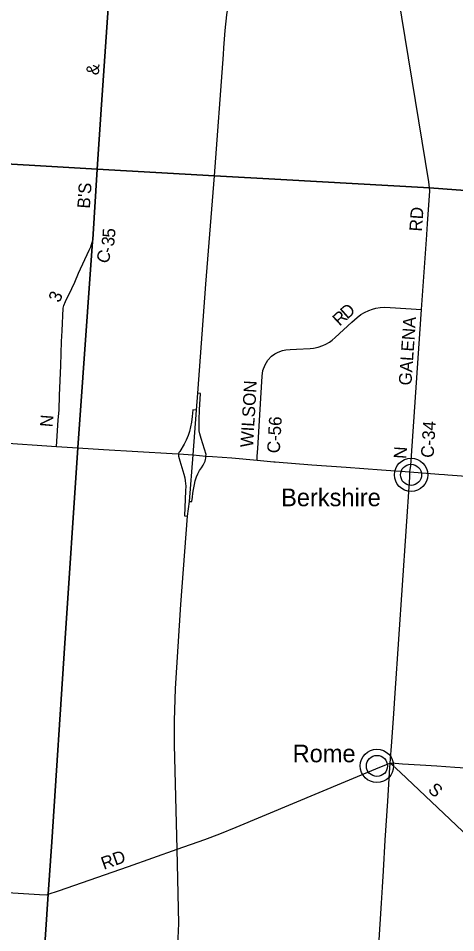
# Model space of a CAD drawing. Extents: x 1674899 to 2057726, y 653888 to 988278.
# Drawn here: x 1845104 to 1855438, y 814535 to 836141 of the extents above; entities that cross this region are included whole.
import ezdxf

# ---------------------------------------------------------------- set-up
doc = ezdxf.new("R2010")
doc.units = 0
for name, color, linetype in [('GM_X_County_Road', 7, 'Continuous'), ('GM_X_County_Road_Text', 7, 'Continuous'), ('GM_X_Interchange_Ramps', 7, 'Continuous'), ('GM_X_Interstate_Route', 7, 'Continuous'), ('GM_X_Township', 7, 'Continuous'), ('GM_X_Unincorporated', 7, 'Continuous'), ('GM_X_Unincorporated_Location', 7, 'Continuous'), ('GM_X_Unincorporated_Text', 7, 'Continuous'), ('GM_X_US_Route', 7, 'Continuous'), ('SH_Data', 7, 'Continuous')]:
    doc.layers.add(name, color=color, linetype=linetype)

msp = doc.modelspace()

# ---------------------------------------------------------------- linework, layer by layer
at = {"layer": 'GM_X_County_Road'}
for points in [[(1846971, 832575), (1846971, 832575), (1847065, 833986), (1848030, 848046), (1848128, 849585)], [(1854821, 832136), (1854806, 832276), (1853927, 837618), (1853916, 837681), (1853270, 841855), (1853135, 842607), (1853071, 843001), (1853019, 843312), (1852359, 847640), (1852342, 847746)], [(1846005, 826026), (1846043, 826645), (1846071, 826890), (1846074, 827230), (1846113, 827938), (1846126, 828505), (1846142, 828753), (1846166, 829288), (1846184, 829357), (1846219, 829446), (1846366, 829753), (1846439, 829908), (1846529, 830116), (1846779, 830659), (1846815, 830740), (1846834, 830797), (1846854, 830870), (1846863, 830918), (1846971, 832575)], [(1854753, 831025), (1854754, 831032), (1854771, 831285), (1854824, 832063), (1854821, 832136)], [(1854354, 825422), (1854377, 825574), (1854631, 829258), (1854753, 831025)], [(1850745, 825700), (1850750, 825794), (1850761, 825975), (1850834, 827165), (1850866, 827684), (1850884, 827817), (1850934, 827955), (1851000, 828061), (1851089, 828156), (1851167, 828213), (1851241, 828254), (1851342, 828291), (1851425, 828309), (1851528, 828316), (1851677, 828322), (1851998, 828336), (1852079, 828347), (1852187, 828372), (1852301, 828412), (1852366, 828442), (1852454, 828491), (1852522, 828537), (1852593, 828595), (1852985, 828961), (1853110, 829075), (1853198, 829141), (1853285, 829192), (1853384, 829239), (1853471, 829269), (1853550, 829290), (1853650, 829307), (1853759, 829315), (1853892, 829310), (1854631, 829258)], [(1853892, 818538), (1853927, 819045), (1853979, 819713), (1854011, 820193), (1854357, 825298), (1854354, 825422)], [(1845813, 815443), (1846057, 815523), (1847704, 816100), (1848860, 816509), (1849512, 816739), (1849867, 816870), (1850255, 817032), (1853548, 818404), (1853845, 818524), (1853892, 818538)], [(1852972, 804706), (1852981, 804856), (1853110, 806745), (1853175, 807697), (1853246, 808714), (1853530, 812876), (1853592, 813742), (1853681, 815234), (1853705, 815613), (1853731, 815995), (1853772, 816725), (1853832, 817646), (1853875, 818312), (1853892, 818538)], [(1853892, 818538), (1853963, 818545), (1854011, 818543), (1854178, 818529), (1854595, 818503), (1854991, 818481), (1855415, 818448), (1856692, 818365)], [(1857182, 815299), (1857153, 815378), (1857124, 815436), (1857089, 815491), (1857039, 815553), (1856865, 815727), (1856650, 815933), (1856316, 816250), (1855886, 816655), (1854135, 818318), (1853948, 818496), (1853892, 818538)], [(1839372, 815780), (1839750, 815761), (1840057, 815746), (1840358, 815730), (1843594, 815549), (1844974, 815476), (1845607, 815434), (1845771, 815433), (1845813, 815443)]]:
    msp.add_lwpolyline(points, dxfattribs=at)
at = {"layer": 'GM_X_Interchange_Ramps'}
for points in [[(1849538, 825792), (1849541, 825837), (1849425, 826210), (1849394, 826321), (1849379, 826395), (1849375, 826453), (1849376, 826656), (1849389, 826889), (1849405, 827278), (1849342, 827283)], [(1849312, 826884), (1849230, 826891), (1849214, 826733), (1849196, 826602), (1849175, 826485), (1849148, 826380), (1849118, 826282), (1849071, 826174), (1849019, 826077), (1848917, 825907), (1848893, 825882), (1848890, 825849)], [(1848890, 825849), (1848886, 825798), (1848921, 825684), (1848970, 825531), (1849014, 825366), (1849037, 825285), (1849049, 825212), (1849057, 825152), (1849059, 825089), (1849058, 824974), (1849032, 824384), (1849103, 824378)], [(1849147, 824725), (1849207, 824721), (1849216, 824827), (1849227, 824922), (1849241, 825011), (1849265, 825123), (1849286, 825213), (1849314, 825309), (1849346, 825381), (1849388, 825458), (1849429, 825518), (1849470, 825584), (1849498, 825631), (1849517, 825679), (1849529, 825719), (1849534, 825745), (1849538, 825792)]]:
    msp.add_lwpolyline(points, dxfattribs=at)
at = {"layer": 'GM_X_Interstate_Route'}
for points in [[(1849960, 835440), (1849991, 835852), (1850027, 836225), (1850112, 836751), (1850219, 837345), (1850270, 837606), (1850358, 837993), (1850490, 838443), (1850609, 838810), (1850743, 839153), (1850946, 839662), (1851071, 839958), (1851303, 840416), (1851627, 841020), (1852032, 841680), (1852294, 842043), (1852715, 842598), (1852825, 842723)], [(1849232, 825823), (1849312, 826884), (1849342, 827283), (1849536, 829857), (1849737, 832422), (1849949, 835289), (1849960, 835440)], [(1848865, 814059), (1848894, 814749), (1848860, 816509), (1848794, 818972), (1848791, 819542), (1848815, 820309), (1848943, 822290), (1849103, 824378), (1849147, 824725), (1849232, 825823)]]:
    msp.add_lwpolyline(points, dxfattribs=at)
at = {"layer": 'GM_X_Township'}
for points in [[(1858606, 831851), (1854821, 832136), (1851310, 832334), (1849737, 832422), (1846971, 832575), (1847065, 833986), (1848030, 848046), (1848128, 849585), (1848752, 859146), (1850615, 859080), (1861827, 858324)], [(1848030, 848046), (1847065, 833986), (1846971, 832575), (1843609, 832772), (1842052, 832856), (1838934, 833082), (1838887, 833066), (1838313, 833094), (1835297, 833263), (1832327, 833414), (1831529, 833453), (1827748, 833636), (1825602, 833752), (1825545, 833759), (1824931, 833776), (1824840, 833781), (1820873, 833984), (1820182, 834021), (1820274, 835623), (1820357, 837080)], [(1832327, 833414), (1835297, 833263), (1838313, 833094), (1838887, 833066), (1838934, 833082), (1842052, 832856), (1843609, 832772), (1846971, 832575), (1846863, 830918), (1846854, 830870), (1846509, 825988), (1846205, 821378), (1845900, 816686), (1845813, 815443), (1845687, 813540)], [(1845687, 813540), (1845813, 815443), (1845900, 816686), (1846205, 821378), (1846509, 825988), (1846854, 830870), (1846863, 830918), (1846971, 832575), (1849737, 832422), (1851310, 832334), (1854821, 832136), (1858606, 831851)]]:
    msp.add_lwpolyline(points, dxfattribs=at)
at = {"layer": 'GM_X_Unincorporated'}
for centre, radius in [((1854383, 825354), 393), ((1854383, 825354), 249), ((1853577, 818476), 393), ((1853577, 818476), 249)]:
    msp.add_circle(centre, radius, dxfattribs=at)
at = {"layer": 'GM_X_Unincorporated_Location'}
for p, q in [((1854383, 825354), (1854383, 825354)), ((1853577, 818476), (1853577, 818476))]:
    msp.add_line(p, q, dxfattribs=at)
at = {"layer": 'GM_X_US_Route'}
for points in [[(1844402, 826149), (1844455, 826141), (1844585, 826124), (1844623, 826121), (1846005, 826026), (1846509, 825988)], [(1846509, 825988), (1847116, 825949), (1848742, 825856), (1848890, 825849), (1849232, 825823)], [(1849232, 825823), (1849538, 825792), (1849689, 825784)], [(1849689, 825784), (1850151, 825758), (1850745, 825700), (1851142, 825661), (1851169, 825659)], [(1851169, 825659), (1852041, 825594), (1852847, 825534), (1853684, 825470), (1854354, 825422), (1855037, 825370)], [(1855037, 825370), (1855173, 825360), (1855248, 825354), (1855476, 825337), (1855674, 825320), (1855808, 825306), (1855988, 825281), (1856219, 825240), (1856454, 825186), (1856610, 825146), (1856879, 825067), (1857093, 824992), (1857448, 824848), (1857746, 824717), (1857872, 824661)]]:
    msp.add_lwpolyline(points, dxfattribs=at)
at = {"layer": 'SH_Data'}
for points in [[(1849960, 835440), (1849991, 835852), (1850027, 836225), (1850112, 836751), (1850219, 837345), (1850270, 837606), (1850358, 837993), (1850490, 838443), (1850609, 838810), (1850743, 839153), (1850946, 839662), (1851071, 839958), (1851303, 840416), (1851627, 841020), (1852032, 841680), (1852294, 842043), (1852715, 842598), (1852825, 842723)], [(1849232, 825823), (1849312, 826884), (1849342, 827283), (1849536, 829857), (1849737, 832422), (1849949, 835289), (1849960, 835440)], [(1844402, 826149), (1844455, 826141), (1844585, 826124), (1844623, 826121), (1846005, 826026), (1846509, 825988)], [(1846509, 825988), (1847116, 825949), (1848742, 825856), (1848890, 825849), (1849232, 825823)], [(1848865, 814059), (1848894, 814749), (1848860, 816509), (1848794, 818972), (1848791, 819542), (1848815, 820309), (1848943, 822290), (1849103, 824378), (1849147, 824725), (1849232, 825823)], [(1849232, 825823), (1849538, 825792), (1849689, 825784)], [(1849689, 825784), (1850151, 825758), (1850745, 825700), (1851142, 825661), (1851169, 825659)], [(1851169, 825659), (1852041, 825594), (1852847, 825534), (1853684, 825470), (1854354, 825422), (1855037, 825370)], [(1855037, 825370), (1855173, 825360), (1855248, 825354), (1855476, 825337), (1855674, 825320), (1855808, 825306), (1855988, 825281), (1856219, 825240), (1856454, 825186), (1856610, 825146), (1856879, 825067), (1857093, 824992), (1857448, 824848), (1857746, 824717), (1857872, 824661)]]:
    msp.add_lwpolyline(points, dxfattribs=at)

# ---------------------------------------------------------------- texts
at = {"layer": 'GM_X_County_Road_Text'}
for s, rotation, p in [('&', 86.4222, (1847006, 834792)), ("B'S", 86.0551, (1846795, 831638)), ('RD', 86.0551, (1854640, 831096)), ('5', 86.2392, (1847389, 830950)), ('3', 81.0203, (1847357, 830738)), ('C', 67.2114, (1847200, 830318)), ('-', 70.9283, (1847303, 830565)), ('3', 66.9606, (1846078, 829407)), ('D', 41.874, (1852876, 829019)), ('R', 43.0098, (1852697, 828852)), ('GALENA', 85.9972, (1854389, 827458)), ('WILSON', 86.6434, (1850649, 825995)), ('N', 85.449, (1845915, 826472)), ('C-56', 86.5701, (1851279, 825857)), ('C-34', 86.2309, (1854913, 825748)), ('N', 86.1845, (1854271, 825724)), ('S', 317.6445, (1854763, 817888)), ('RD', 19.6865, (1847124, 816020))]:
    msp.add_text(s, height=300, rotation=rotation, dxfattribs=at).set_placement(p)
at = {"layer": 'GM_X_Unincorporated_Text'}
for s, p in [('Berkshire', (1851313, 824612)), ('Rome', (1851585, 818562))]:
    msp.add_text(s, height=417, rotation=0, dxfattribs=at).set_placement(p)

doc.saveas('drawing.dxf')
